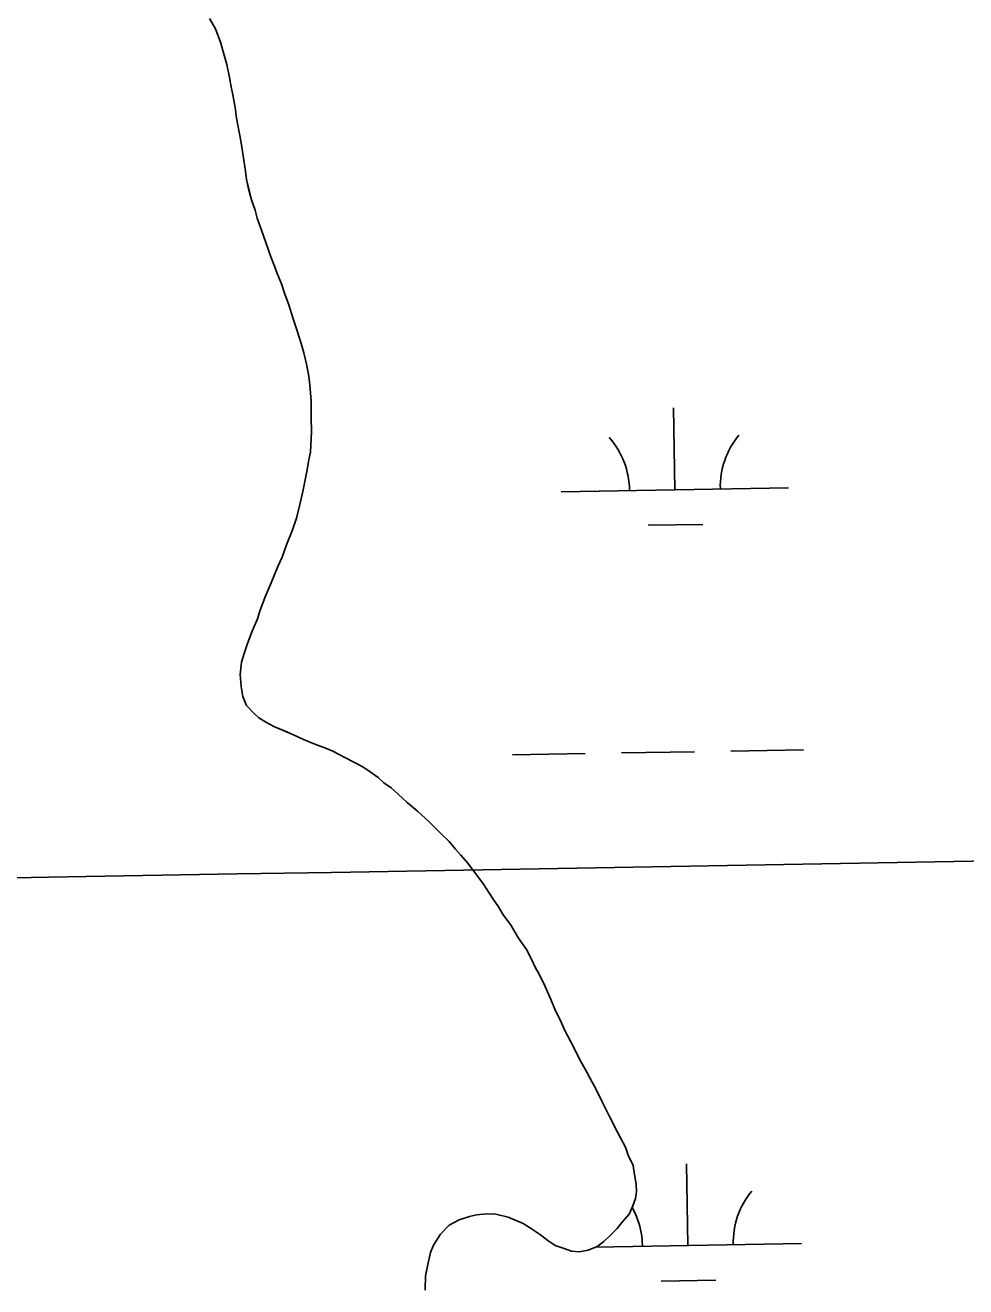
# Model space of a CAD drawing. Extents: x 3887375 to 3925618, y 296674 to 322633.
# Drawn here: x 3907590 to 3908004, y 308258 to 308813 of the extents above; entities that cross this region are included whole.
import ezdxf

# ---------------------------------------------------------------- set-up
doc = ezdxf.new("R2010")
doc.units = 0
for name, color, linetype in [('V-GRID-MAJR', 7, 'Continuous'), ('V-RIVR-EDGE', 7, 'Continuous'), ('V-TOPO-SHOR', 7, 'Continuous'), ('V-WETL-SWMP', 7, 'Continuous')]:
    doc.layers.add(name, color=color, linetype=linetype)

msp = doc.modelspace()

# ---------------------------------------------------------------- linework, layer by layer
at = {"layer": 'V-GRID-MAJR'}
msp.add_spline([(3891546.068, 308165.905), (3896856.111, 308255.118), (3902166.142, 308345.103), (3907476.16, 308435.86100000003), (3912786.164, 308527.391), (3918096.1550000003, 308619.693), (3923406.132, 308712.768), (3923406.133, 308712.768)], degree=3, dxfattribs=at)
at = {"layer": 'V-RIVR-EDGE'}
msp.add_spline([(3906242.1103076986, 309767.9921249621), (3906253.2549666, 309773.7217180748), (3906262.0834926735, 309774.08369771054), (3906267.44920806, 309770.9999494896), (3906274.747248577, 309773.2847637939), (3906279.75288242, 309779.79715703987), (3906289.0136175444, 309799.7323801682), (3906303.2524641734, 309815.0495733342), (3906313.258986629, 309826.1553213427), (3906327.859812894, 309832.6439884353), (3906345.5358459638, 309841.04410164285), (3906357.8423674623, 309850.99273228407), (3906363.99847535, 309857.11847069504), (3906367.0917140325, 309866.32226304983), (3906367.5039931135, 309877.835544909), (3906367.1505548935, 309890.11834025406), (3906367.169535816, 309897.79449419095), (3906369.4904138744, 309905.0811461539), (3906377.9579093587, 309914.6554595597), (3906383.728311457, 309920.0145316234), (3906388.7197096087, 309920.769809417), (3906402.9101548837, 309916.51281004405), (3906410.9729636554, 309917.64430316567), (3906415.211931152, 309924.54240220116), (3906417.546095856, 309937.20236191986), (3906417.169880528, 309940.27377254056), (3906414.494615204, 309944.8861082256), (3906401.068938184, 309947.9897864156), (3906396.855594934, 309951.4544951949), (3906396.8717287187, 309957.97922604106), (3906402.6449779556, 309964.48972119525), (3906402.665856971, 309972.93349052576), (3906403.069594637, 309980.9925031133), (3906409.9923688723, 309986.7325357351), (3906418.831334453, 309991.31640003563), (3906418.8465191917, 309997.457323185), (3906415.785548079, 310001.3029925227), (3906410.036024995, 310004.38768978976), (3906397.380810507, 310008.64089297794), (3906397.782650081, 310015.9322901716), (3906398.5701954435, 310023.99035371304), (3906398.592023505, 310032.81793074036), (3906398.6081572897, 310039.34266158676), (3906399.8326569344, 310068.89300710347), (3906407.136391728, 310073.4806675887), (3906420.569661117, 310073.4474509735), (3906496.5540946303, 310069.421462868), (3906539.522524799, 310062.0228234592), (3906547.9568036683, 310058.1638674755), (3906757.658556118, 309960.1575842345), (3906784.4909292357, 309946.2740739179), (3906795.222360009, 309940.10657747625), (3906809.399518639, 309930.47627034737), (3906825.128990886, 309927.7507055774), (3906832.0242427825, 309922.360314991), (3906839.667180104, 309908.9080646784), (3906841.1729904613, 309897.0062298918), (3906840.0073316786, 309891.2519615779), (3906836.914092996, 309882.04816922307), (3906830.358043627, 309869.3986490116), (3906827.2771425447, 309865.1843567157), (3906826.1133818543, 309860.197703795), (3906825.709644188, 309852.1386912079), (3906824.162075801, 309847.15298733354), (3906819.929751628, 309842.9415421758), (3906817.6155168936, 309838.34154409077), (3906816.8365129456, 309833.737749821), (3906814.8965954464, 309825.29872572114), (3906812.57287025, 309816.8606506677), (3906807.940604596, 309806.12542370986), (3906805.613083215, 309796.1521178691), (3906797.1408424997, 309784.6587659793), (3906795.9770818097, 309779.67211305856), (3906797.502822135, 309775.8302399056), (3906806.705665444, 309772.3531935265), (3906818.9713779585, 309765.7980932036), (3906822.4171058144, 309762.33528251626), (3906823.9238652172, 309750.81725542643), (3906830.4315132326, 309743.8925830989), (3906842.696276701, 309736.9536750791), (3906851.5238537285, 309736.9318470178), (3906868.8056395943, 309741.1110246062), (3906896.454978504, 309747.1836164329), (3906907.1987468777, 309746.00562004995), (3906916.7692640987, 309736.00289377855), (3906926.713149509, 309721.7773337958), (3906933.573286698, 309702.18605842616), (3906930.8610085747, 309691.8298939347), (3906927.0067978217, 309685.3146535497), (3906921.239242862, 309681.10700457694), (3906913.1802302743, 309681.5107422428), (3906893.6183753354, 309686.5486436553), (3906879.8098396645, 309690.03707858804), (3906870.2127491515, 309689.29318934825), (3906867.1327971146, 309685.46270474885), (3906866.3480988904, 309678.55606429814), (3906867.0900900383, 309668.1913583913), (3906875.1244274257, 309657.8086206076), (3906887.735036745, 309635.51645566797), (3906893.0703826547, 309620.15086114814), (3906893.033369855, 309605.1823609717), (3906886.471626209, 309590.22999457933), (3906878.375600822, 309575.6652320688), (3906873.7366918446, 309562.2433512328), (3906872.552052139, 309548.81292898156), (3906875.1978970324, 309532.30255469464), (3906880.145639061, 309515.4026784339), (3906891.2295590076, 309496.5685789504), (3906903.1124128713, 309490.3982353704), (3906917.6714811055, 309479.9993638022), (3906918.042951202, 309475.0089146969), (3906916.4877904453, 309466.952749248), (3906906.8650756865, 309455.8460521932), (3906901.85279852, 309446.647005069), (3906901.4452646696, 309437.0527616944), (3906903.3358317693, 309425.5337855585), (3906917.5016018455, 309411.2977860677), (3906932.0549758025, 309398.5960683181), (3906941.243583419, 309389.3619064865), (3906944.6598908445, 309374.0010571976), (3906947.300990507, 309355.5716444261), (3906948.4106555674, 309338.6812586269), (3906950.2936302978, 309324.0918209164), (3906957.163257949, 309308.33862251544), (3906970.565208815, 309295.63975190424), (3906992.401438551, 309279.08192530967), (3907009.634823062, 309263.68691035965), (3907021.8957903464, 309255.2127715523), (3907036.831073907, 309241.74248936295), (3907040.2625660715, 309232.5225632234), (3907039.4788168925, 309225.9997304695), (3907045.9845668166, 309218.3074427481), (3907050.589310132, 309217.91224649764), (3907062.8721054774, 309218.2656847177), (3907078.612966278, 309220.1458123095), (3907099.343327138, 309222.0136023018), (3907118.160343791, 309226.188983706), (3907127.75363812, 309225.39764215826), (3907133.116506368, 309221.16247084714), (3907137.7032178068, 309213.47492835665), (3907143.0490032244, 309202.3312185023), (3907146.881385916, 309200.01888185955), (3907153.7870773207, 309198.8503759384), (3907162.237489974, 309201.516150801), (3907170.6784121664, 309200.3438486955), (3907176.4241390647, 309195.7239206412), (3907176.404209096, 309187.66395900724), (3907179.46992544, 309185.7373281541), (3907185.612746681, 309186.48975880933), (3907201.33937179, 309182.6127709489), (3907213.9945862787, 309178.3595677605), (3907225.4869891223, 309169.50351934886), (3907232.7584563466, 309161.0417181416), (3907235.8099369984, 309153.3579718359), (3907329.337537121, 309103.9990193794), (3907342.7546727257, 309097.44107191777), (3907350.8146343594, 309097.4211419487), (3907356.197432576, 309101.245932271), (3907374.313267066, 309132.289750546), (3907392.399681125, 309151.4355302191), (3907418.165096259, 309171.71375205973), (3907429.702104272, 309180.8966653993), (3907434.323930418, 309187.41000769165), (3907435.1076795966, 309193.9328404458), (3907445.914085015, 309218.0861520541), (3907443.2568515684, 309229.9908339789), (3907438.6729872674, 309238.8297995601), (3907439.073877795, 309245.7373890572), (3907442.931884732, 309253.78786022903), (3907442.9470694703, 309259.9287833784), (3907441.811780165, 309266.4563613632), (3907439.136514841, 309271.0686970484), (3907435.2974888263, 309270.694379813), (3907432.21753679, 309266.8638952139), (3907413.740671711, 309245.0324107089), (3907391.0760876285, 309237.0284427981), (3907382.631369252, 309236.66551411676), (3907369.98944141, 309246.2920250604), (3907366.949349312, 309258.58146372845), (3907362.7863055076, 309282.3879804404), (3907366.666140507, 309299.26602863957), (3907377.8316784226, 309313.4393910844), (3907401.65907415, 309326.0462042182), (3907435.076917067, 309336.71025271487), (3907448.8996884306, 309338.97893323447), (3907468.842503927, 309332.7886596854), (3907487.6263039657, 309323.5307716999), (3907504.8644337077, 309310.054795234), (3907506.755949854, 309298.9196267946), (3907505.9589140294, 309287.02348628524), (3907497.8562453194, 309269.77206989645), (3907497.068699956, 309261.71400635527), (3907499.7306786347, 309251.72836291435), (3907505.8260475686, 309233.2904087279), (3907516.916610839, 309217.1429631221), (3907529.9423463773, 309207.51550313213), (3907536.0832695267, 309207.5003183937), (3907546.8317831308, 309208.2413604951), (3907558.7279236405, 309207.44432467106), (3907575.9859833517, 309202.02830983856), (3907589.398373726, 309193.55132389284), (3907598.972687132, 309185.08382840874), (3907603.169896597, 309175.0943887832), (3907615.0062472, 309150.11746805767), (3907615.748238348, 309139.7527621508), (3907612.651203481, 309129.0137390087), (3907609.1931380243, 309127.4870496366), (3907604.6007323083, 309132.8717459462), (3907604.6197132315, 309140.54789988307), (3907602.3320517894, 309146.6945173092), (3907595.043501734, 309148.24777997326), (3907592.7264198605, 309142.49635879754), (3907590.3979494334, 309132.13924526), (3907589.9837722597, 309119.8583480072), (3907587.2733922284, 309110.2697989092), (3907580.352516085, 309105.297381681), (3907570.756374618, 309104.93730013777), (3907558.4688340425, 309102.6648234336), (3907555.0003290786, 309096.91624939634), (3907554.209936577, 309087.7067627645), (3907555.7119507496, 309074.26969719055), (3907561.054889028, 309061.9745642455), (3907569.857790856, 309051.9737360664), (3907577.152984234, 309053.10712728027), (3907585.9758160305, 309051.16626073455), (3907601.700543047, 309046.5216574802), (3907607.458607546, 309046.8912294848), (3907615.5280596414, 309050.70937648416), (3907622.8726034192, 309071.80076793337), (3907628.6439545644, 309077.5436476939), (3907640.928648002, 309078.66470130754), (3907650.1504722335, 309082.8638088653), (3907651.698040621, 309087.8495127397), (3907642.5046877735, 309095.1646360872), (3907640.9922340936, 309104.3798169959), (3907647.9349382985, 309118.1798112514), (3907656.777700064, 309124.2989063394), (3907666.3709943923, 309123.5075647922), (3907671.731964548, 309118.5047780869), (3907677.462506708, 309107.7439268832), (3907685.885397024, 309099.2792785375), (3907693.156864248, 309090.81747733), (3907692.3721660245, 309083.9108368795), (3907692.34843987, 309074.3156444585), (3907697.675244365, 309055.4957806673), (3907698.018243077, 309038.99110065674), (3907705.6108809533, 309005.19704241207), (3907709.783415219, 308985.2286026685), (3907720.493017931, 308970.23352919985), (3907733.118811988, 308954.0822874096), (3907744.213171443, 308939.47007259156), (3907750.331317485, 308930.243503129), (3907766.04655404, 308921.7608229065), (3907782.533202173, 308914.811475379), (3907793.270327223, 308910.9468251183), (3907810.5302850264, 308906.2984256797), (3907827.7921409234, 308902.41764163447), (3907841.214021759, 308897.7787326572), (3907853.8701852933, 308893.9093371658), (3907866.9224941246, 308895.0284926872), (3907884.584291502, 308897.67149044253), (3907903.4022572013, 308902.2306795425), (3907916.8658960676, 308914.47930922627), (3907934.15812144, 308922.88037148), (3907944.150408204, 308928.22900403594), (3907946.8351639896, 308927.45474531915), (3907947.58379846, 308919.77669329), (3907939.5114992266, 308914.80712320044), (3907937.186824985, 308905.9852404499), (3907942.539253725, 308897.5281844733), (3907948.671635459, 308894.0587304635), (3907961.738179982, 308900.93500143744), (3907971.7503967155, 308914.34359562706), (3907975.989364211, 308921.2416946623), (3907978.2941084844, 308922.00361577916), (3907985.199799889, 308920.8351098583), (3907995.928383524, 308913.51619032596), (3908003.6026393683, 308912.7295940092), (3908010.132115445, 308914.63249870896), (3908015.90346659, 308920.37537846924), (3908018.9891129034, 308926.5087092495), (3908018.6375727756, 308939.55911998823), (3908022.880336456, 308947.99244981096), (3908025.6002069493, 308961.4190758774), (3908026.784846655, 308974.84949812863), (3908029.11616422, 308986.3580347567), (3908034.5065548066, 308993.2532866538), (3908038.3474789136, 308994.39521928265), (3908042.563669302, 308992.081933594), (3908045.6236913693, 308987.8524565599), (3908053.2932019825, 308985.14682175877), (3908068.2588550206, 308983.9583858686), (3908077.861639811, 308987.0051212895), (3908084.781566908, 308991.5937308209), (3908095.5822780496, 309013.44419624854), (3908122.8943125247, 309038.3243142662), (3908138.2769898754, 309050.5681987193), (3908144.424556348, 309053.23966785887), (3908151.3330948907, 309053.22258502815), (3908156.695963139, 309048.9874137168), (3908172.008411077, 309032.82952860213), (3908175.834150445, 309027.8305380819), (3908177.3371136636, 309014.7772802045), (3908177.2498014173, 308979.46697209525), (3908180.6499750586, 308957.58139196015), (3908184.721910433, 308896.9293363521), (3908196.1307972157, 308854.29821061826), (3908206.4138851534, 308822.0327398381), (3908205.2235511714, 308806.29947140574), (3908197.9103259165, 308797.87373395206), (3908195.19140447, 308784.8309155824), (3908193.6324475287, 308775.239519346), (3908195.899229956, 308760.6491325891), (3908202.7555709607, 308739.5226264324), (3908211.15283703, 308720.69517027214), (3908210.360546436, 308710.7180682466), (3908201.4883642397, 308692.7009345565), (3908191.0932888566, 308679.67709711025), (3908188.7686146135, 308670.85521435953), (3908188.3601317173, 308660.8771632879), (3908194.0650496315, 308639.7535042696), (3908206.649085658, 308606.7147238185), (3908210.8130785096, 308583.2920148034), (3908217.9792016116, 308532.227559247), (3908217.9061250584, 308502.6743665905), (3908212.8501917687, 308475.82016541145), (3908207.4341769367, 308458.56210569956), (3908207.422788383, 308453.9564133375), (3908208.939987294, 308446.66027091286), (3908215.0619295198, 308438.96893223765), (3908220.051429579, 308438.95659463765), (3908231.546679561, 308431.25196931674), (3908241.1257381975, 308424.7035123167), (3908246.1152382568, 308424.6911747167), (3908273.0273312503, 308443.0475109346), (3908282.2501045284, 308447.63042618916), (3908288.0091180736, 308448.38380589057), (3908299.514807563, 308444.9010652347), (3908317.521501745, 308431.806998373), (3908333.217757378, 308415.64816421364), (3908355.0492418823, 308397.17129913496), (3908378.3979252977, 308371.39829163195), (3908401.7361692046, 308341.40339946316)], degree=3, dxfattribs=at)
at = {"layer": 'V-TOPO-SHOR'}
for points in [[(3907671.429, 308815.985), (3907674.001, 308811.4), (3907676.352, 308805.201), (3907677.3000000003, 308801.981), (3907678.963, 308795.778), (3907680.1610000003, 308790.027), (3907680.886, 308785.88800000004), (3907681.605, 308782.439), (3907682.809, 308775.998), (3907683.063, 308773.006), (3907683.7860000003, 308769.096), (3907685.224, 308762.199), (3907686.201, 308755.526), (3907687.176, 308748.854), (3907687.665, 308745.174)], [(3907687.665, 308745.174), (3907688.622, 308741.03500000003), (3907689.812, 308736.208), (3907691.46, 308731.614), (3907692.41, 308728.167), (3907694.2970000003, 308722.88300000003), (3907696.183, 308717.37200000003), (3907698.307, 308711.17100000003), (3907699.951, 308707.038), (3907701.131, 308703.82300000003), (3907703.011, 308699.231), (3907704.426, 308695.096), (3907706.308, 308690.044), (3907708.203, 308683.84), (3907709.62, 308679.476), (3907711.7460000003, 308673.043), (3907712.929, 308668.906), (3907714.123, 308663.85000000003), (3907715.088, 308658.56), (3907715.579, 308654.646), (3907716.096, 308647.74), (3907716.1550000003, 308640.601), (3907716.208, 308633.922), (3907716.024, 308628.161), (3907715.8170000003, 308625.165), (3907715.156, 308621.706), (3907714.275, 308616.631), (3907713.165, 308611.554), (3907712.503, 308607.864), (3907711.168, 308602.094), (3907709.605, 308596.094), (3907707.807, 308590.55), (3907705.323, 308584.31200000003), (3907703.294, 308578.99700000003), (3907701.485, 308574.835), (3907698.548, 308567.672), (3907695.835, 308561.431), (3907693.582, 308555.193), (3907692.46, 308551.73), (3907690.199, 308546.413), (3907688.169, 308540.869), (3907686.594, 308536.481), (3907685.472, 308532.786), (3907684.827, 308527.252), (3907685.328, 308521.958), (3907686.056, 308517.588), (3907687.7, 308513.684), (3907690.721, 308510.485), (3907693.041, 308508.202), (3907696.515, 308506.156), (3907699.753, 308504.339), (3907704.606, 308502.306), (3907708.305, 308500.722), (3907712.698, 308498.68700000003), (3907717.781, 308496.653), (3907722.1720000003, 308495.076), (3907725.639, 308493.493), (3907730.958, 308490.771), (3907735.1240000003, 308488.502), (3907738.822, 308486.69), (3907742.066, 308484.412), (3907745.542, 308481.907), (3907748.094, 308479.624), (3907751.338, 308477.347), (3907754.352, 308474.608), (3907758.299, 308470.955), (3907762.937, 308467.076), (3907768.041, 308462.511), (3907772.688, 308457.71), (3907776.866, 308453.829), (3907779.6550000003, 308450.397), (3907781.75, 308447.88), (3907785.005, 308444.22000000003), (3907787.1, 308441.474), (3907789.893, 308437.81200000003), (3907791.988, 308435.066), (3907794.557, 308430.939), (3907796.1890000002, 308428.42), (3907798.519, 308424.983), (3907800.6210000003, 308421.545), (3907803.881, 308417.195), (3907807.383, 308411.233), (3907810.879, 308406.195), (3907812.986, 308402.066), (3907814.86, 308398.167), (3907816.495, 308395.414), (3907819.073, 308389.907), (3907821.656, 308383.939), (3907823.3000000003, 308380.038), (3907826.11, 308374.301), (3907827.753, 308370.629), (3907830.327, 308365.583), (3907831.963, 308362.601), (3907834.073, 308358.243), (3907837.345, 308352.281), (3907839.684, 308347.923), (3907841.552, 308344.714), (3907844.13, 308339.207), (3907847.176, 308333.012), (3907850.917, 308325.901), (3907852.322, 308323.14900000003)], [(3907852.322, 308323.14900000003), (3907854.4280000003, 308319.251), (3907855.6070000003, 308315.804), (3907857.717, 308311.217), (3907858.44, 308307.305), (3907859.167, 308302.935), (3907859.191, 308299.711), (3907858.755, 308296.713), (3907857.631, 308293.479), (3907856.048, 308289.781), (3907852.855, 308286.07), (3907850.801, 308283.52), (3907847.8310000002, 308280.501), (3907844.859, 308277.714), (3907841.882, 308275.614), (3907837.98, 308273.972), (3907834.071, 308273.249), (3907830.614, 308273.452), (3907826.917, 308274.803), (3907823.454, 308275.928), (3907820.21, 308278.203), (3907816.964, 308280.712), (3907812.565, 308283.669), (3907809.323, 308285.717), (3907802.8510000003, 308288.429), (3907797.311, 308289.764), (3907793.395, 308289.965), (3907788.791, 308289.465), (3907785.8030000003, 308288.75), (3907781.21, 308287.331), (3907776.852, 308284.992), (3907772.967, 308281.04600000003), (3907770.0130000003, 308276.186), (3907768.6580000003, 308272.94800000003), (3907767.541, 308268.33400000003), (3907766.437, 308262.567), (3907766.257, 308256.34500000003)]]:
    msp.add_lwpolyline(points, dxfattribs=at)
at = {"layer": 'V-WETL-SWMP'}
for p, q in [((3907876.148112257, 308608.6040806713), (3907875.5302804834, 308644.59877866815)), ((3907826.15547615, 308607.7459809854), (3907926.1407483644, 308609.46218035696)), ((3907864.414706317, 308592.96940939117), (3907888.4111716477, 308593.38129724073)), ((3907804.731966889, 308491.9292536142), (3907836.7272539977, 308492.4784374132)), ((3907852.724897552, 308492.7530293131), (3907884.72018466, 308493.30221311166)), ((3907900.7178282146, 308493.57680501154), (3907932.7131153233, 308494.1259888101)), ((3907881.857478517, 308275.9780763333), (3907881.2396467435, 308311.9727743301)), ((3907841.0826004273, 308275.27819505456), (3907931.850114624, 308276.836176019)), ((3907870.1240725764, 308260.34340505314), (3907894.120537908, 308260.7552929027))]:
    msp.add_line(p, q, dxfattribs=at)
for points in [[(3907686.594, 308536.48), (3907688.17, 308540.869), (3907690.198, 308546.413), (3907692.4590000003, 308551.729), (3907693.582, 308555.194), (3907695.835, 308561.431), (3907698.549, 308567.672), (3907701.485, 308574.836), (3907703.294, 308578.99700000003), (3907705.324, 308584.311), (3907707.807, 308590.55), (3907709.605, 308596.093), (3907711.168, 308602.09500000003), (3907712.504, 308607.864), (3907713.165, 308611.554), (3907714.275, 308616.631), (3907715.1550000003, 308621.705), (3907715.818, 308625.166), (3907716.024, 308628.162), (3907716.208, 308633.922), (3907716.154, 308640.601), (3907716.096, 308647.741), (3907715.579, 308654.647), (3907715.0870000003, 308658.559), (3907714.123, 308663.849), (3907712.93, 308668.906), (3907711.745, 308673.043), (3907709.62, 308679.47500000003), (3907708.202, 308683.84), (3907706.309, 308690.044), (3907704.426, 308695.096), (3907703.0100000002, 308699.23), (3907701.13, 308703.822), (3907699.952, 308707.037), (3907698.307, 308711.17), (3907696.183, 308717.37200000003), (3907694.296, 308722.884), (3907692.41, 308728.167), (3907691.461, 308731.614), (3907689.812, 308736.208), (3907688.6210000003, 308741.03500000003), (3907687.666, 308745.173), (3907687.1750000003, 308748.855), (3907686.2, 308755.527), (3907685.224, 308762.19800000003), (3907683.7860000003, 308769.097), (3907683.0640000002, 308773.007), (3907682.809, 308775.999), (3907681.605, 308782.439), (3907680.886, 308785.88800000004), (3907680.162, 308790.028), (3907678.963, 308795.777), (3907677.301, 308801.982), (3907676.353, 308805.2), (3907674, 308811.4), (3907671.429, 308815.985)], [(3907766.258, 308256.34500000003), (3907766.438, 308262.566), (3907767.542, 308268.333), (3907768.657, 308272.949), (3907770.0130000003, 308276.185), (3907772.967, 308281.04600000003), (3907776.8510000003, 308284.993), (3907781.2090000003, 308287.331), (3907785.804, 308288.751), (3907788.792, 308289.466), (3907793.395, 308289.964), (3907797.312, 308289.765), (3907802.8510000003, 308288.428), (3907809.323, 308285.717), (3907812.5640000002, 308283.67), (3907816.964, 308280.711), (3907820.21, 308278.204), (3907823.453, 308275.927), (3907826.917, 308274.803), (3907830.613, 308273.451), (3907834.0700000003, 308273.249), (3907837.98, 308273.971), (3907841.882, 308275.615), (3907844.86, 308277.713), (3907847.8310000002, 308280.501), (3907850.801, 308283.51900000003), (3907852.8540000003, 308286.07), (3907856.048, 308289.781), (3907857.631, 308293.479), (3907858.756, 308296.713), (3907859.1920000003, 308299.711), (3907859.166, 308302.935), (3907858.44, 308307.306), (3907857.717, 308311.216), (3907855.6070000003, 308315.805), (3907854.427, 308319.251), (3907852.323, 308323.14900000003), (3907850.918, 308325.902), (3907847.1750000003, 308333.012), (3907844.131, 308339.207), (3907841.552, 308344.714), (3907839.684, 308347.923), (3907837.345, 308352.281), (3907834.072, 308358.243), (3907831.964, 308362.602), (3907830.327, 308365.583), (3907827.752, 308370.63), (3907826.11, 308374.302), (3907823.3000000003, 308380.038), (3907821.656, 308383.94), (3907819.074, 308389.908), (3907816.495, 308395.415), (3907814.861, 308398.166), (3907812.986, 308402.066), (3907810.88, 308406.195), (3907807.384, 308411.234), (3907803.881, 308417.195), (3907800.6210000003, 308421.545), (3907798.52, 308424.983), (3907796.188, 308428.419), (3907794.556, 308430.939), (3907791.989, 308435.065), (3907789.893, 308437.81200000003), (3907787.1, 308441.474), (3907785.004, 308444.221), (3907781.75, 308447.88), (3907779.656, 308450.397), (3907776.865, 308453.83), (3907772.687, 308457.711), (3907768.041, 308462.511), (3907762.937, 308467.076), (3907758.299, 308470.954), (3907754.353, 308474.608), (3907751.3370000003, 308477.347), (3907748.094, 308479.624), (3907745.541, 308481.907), (3907742.066, 308484.413), (3907738.823, 308486.69), (3907735.123, 308488.502), (3907730.958, 308490.772), (3907725.639, 308493.493), (3907722.171, 308495.077), (3907717.782, 308496.654), (3907712.698, 308498.686), (3907708.305, 308500.723), (3907704.6070000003, 308502.306), (3907699.753, 308504.339), (3907696.514, 308506.156), (3907693.042, 308508.201), (3907690.72, 308510.485), (3907687.7, 308513.685), (3907686.056, 308517.588), (3907685.329, 308521.958), (3907684.826, 308527.252), (3907685.472, 308532.78500000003), (3907686.594, 308536.48)]]:
    msp.add_lwpolyline(points, dxfattribs=at)
for centre, radius, start, end in [((3907820.9051636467, 308608.130735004), 35.24628790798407, 0.2115380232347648, 41.7551963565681), ((3907931.374763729, 308610.0268928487), 35.24628790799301, 140.21153501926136, 181.7551933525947), ((3907937.0841299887, 308277.4008885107), 35.24628790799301, 140.21153501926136, 181.7551933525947), ((3907826.614529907, 308275.50473066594), 35.24628790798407, 0.21153802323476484, 29.358836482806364)]:
    msp.add_arc(centre, radius, start, end, dxfattribs=at)

doc.saveas('drawing.dxf')
